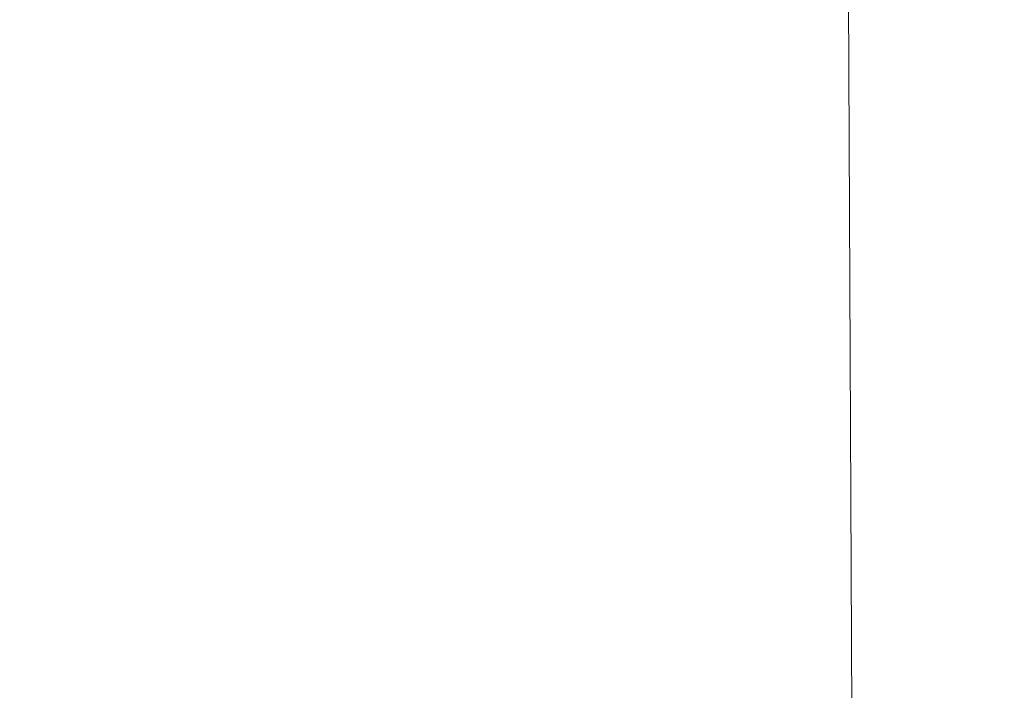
# Model space of a CAD drawing. Header units: millimetres. Extents: x -188930 to 271134, y -158090 to 283816.
# Tile 404 of 610: x 51714 to 51874, y 60186 to 60295. Entities that reach past the tile are written whole.
import ezdxf

# ---------------------------------------------------------------- set-up
doc = ezdxf.new("R2010")
doc.units = ezdxf.units.MM
for name, color, linetype, lineweight in [('A-DETL-2', 5, 'Continuous', 25), ('G-ANNO-TEXT-1', 170, 'Continuous', 9), ('PZT_UTWARDZENIA', 5, 'Continuous', 9)]:
    doc.layers.add(name, color=color, linetype=linetype, lineweight=lineweight)

msp = doc.modelspace()

# ---------------------------------------------------------------- linework, layer by layer
at = {"layer": 'A-DETL-2'}
msp.add_arc((51264, 60776.93), 2666.6, 271.92142, 351.74349, dxfattribs=at)
at = {"layer": 'G-ANNO-TEXT-1'}
msp.add_line((51845.77, 61027.06), (51860.62, 57741.56), dxfattribs=at)
at = {"layer": 'PZT_UTWARDZENIA'}
for centre, radius, start, end in [((59552.72, 60792.38), 12000, 159.94686, 262.671126), ((59552.72, 60792.38), 12000, 159.94686, 262.671126), ((59275.43, 60624.14), 10000, 158.651807, 263.428328), ((59275.43, 60624.14), 10000, 158.651807, 263.428328)]:
    msp.add_arc(centre, radius, start, end, dxfattribs=at)

doc.saveas('drawing.dxf')
